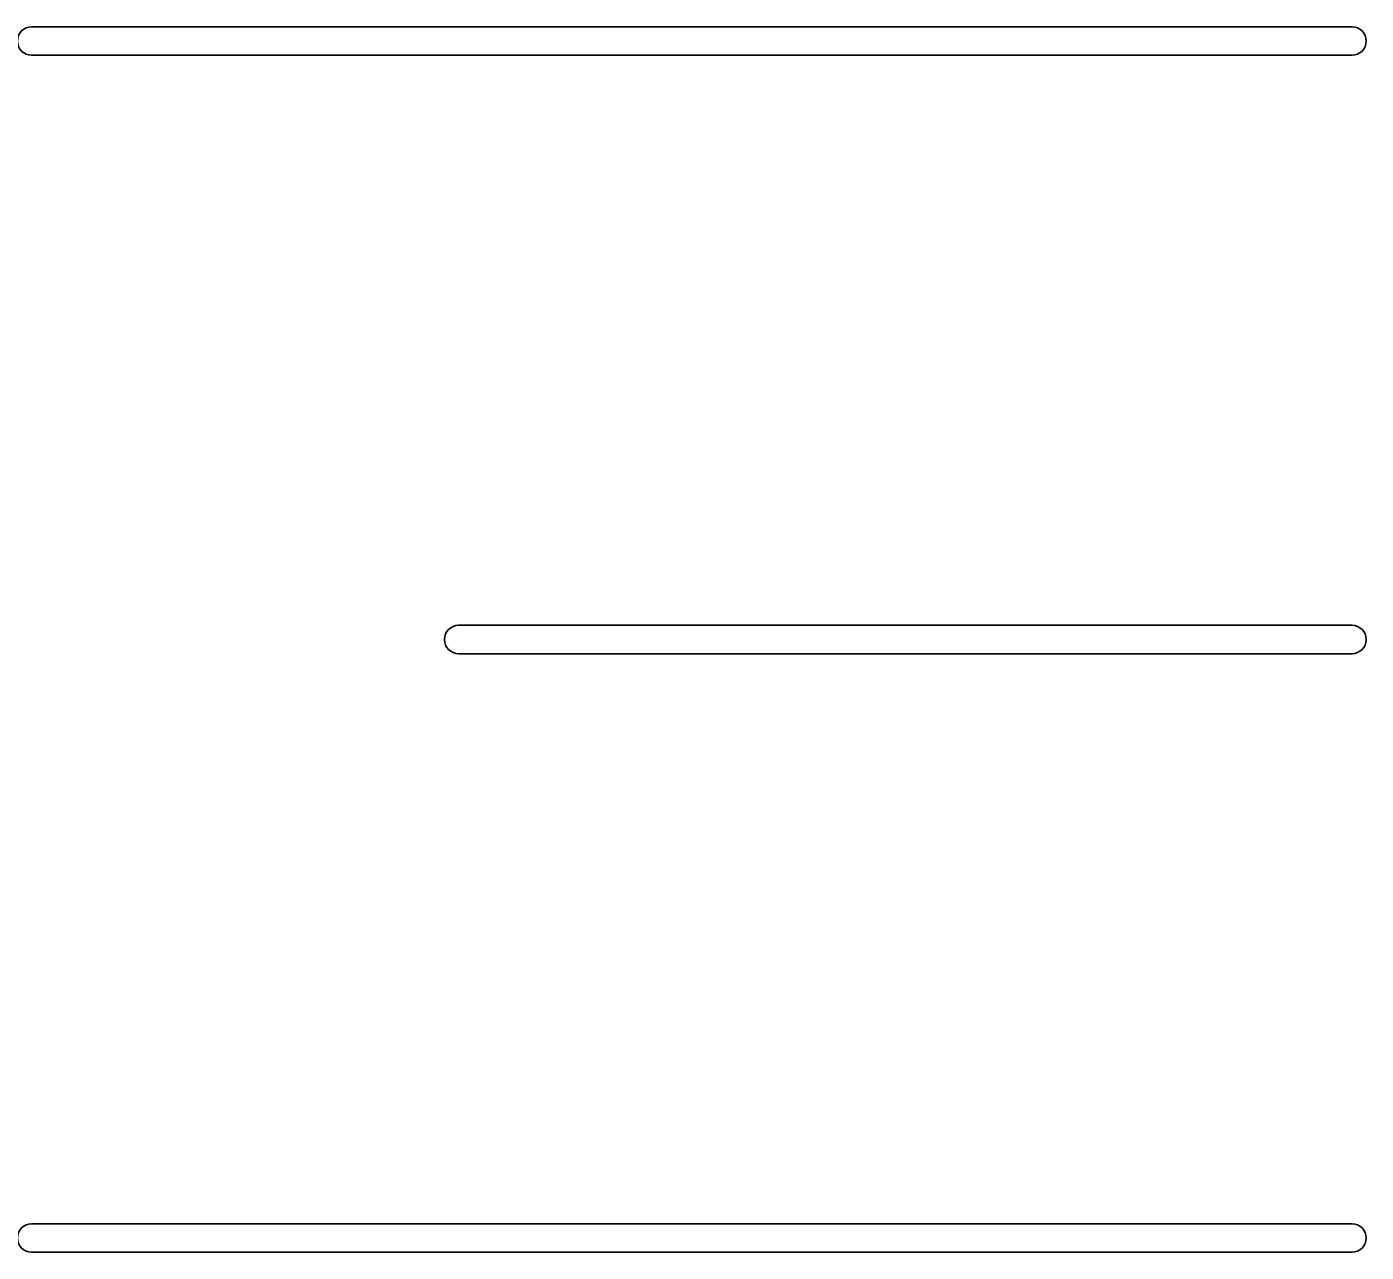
# Model space of a CAD drawing. Extents: x -264222 to -263592, y -1242345 to -1242048.
# Drawn here: x -263794.35 to -263791.998, y -1242144.458 to -1242142.306 of the extents above; entities that cross this region are included whole.
import ezdxf

# ---------------------------------------------------------------- set-up
doc = ezdxf.new("R2010")
doc.units = 0
doc.layers.add('KFA_2D_SITUACIA_DSP', color=7, linetype='Continuous')

msp = doc.modelspace()

# ---------------------------------------------------------------- linework, layer by layer
at = {"layer": 'KFA_2D_SITUACIA_DSP'}
for p, q in [((-263794.3419, -1242142.3062), (-263792.0227, -1242142.3062)), ((-263794.3419, -1242142.3562), (-263792.0227, -1242142.3562)), ((-263793.5919, -1242143.3573), (-263792.0227, -1242143.3573)), ((-263793.5919, -1242143.4073), (-263792.0227, -1242143.4073)), ((-263794.3419, -1242144.4084), (-263792.0227, -1242144.4084)), ((-263794.3419, -1242144.4584), (-263792.0227, -1242144.4584))]:
    msp.add_line(p, q, dxfattribs=at)
for centre, start, end in [((-263794.3419, -1242142.3312), 90, 270), ((-263792.0227, -1242142.3312), 270, 90), ((-263793.5919, -1242143.3823), 90, 180), ((-263792.0227, -1242143.3823), 0, 90), ((-263793.5919, -1242143.3823), 180, 270), ((-263792.0227, -1242143.3823), 270, 0), ((-263794.3419, -1242144.4334), 90, 270), ((-263792.0227, -1242144.4334), 270, 90)]:
    msp.add_arc(centre, 0.025, start, end, dxfattribs=at)

doc.saveas('drawing.dxf')
